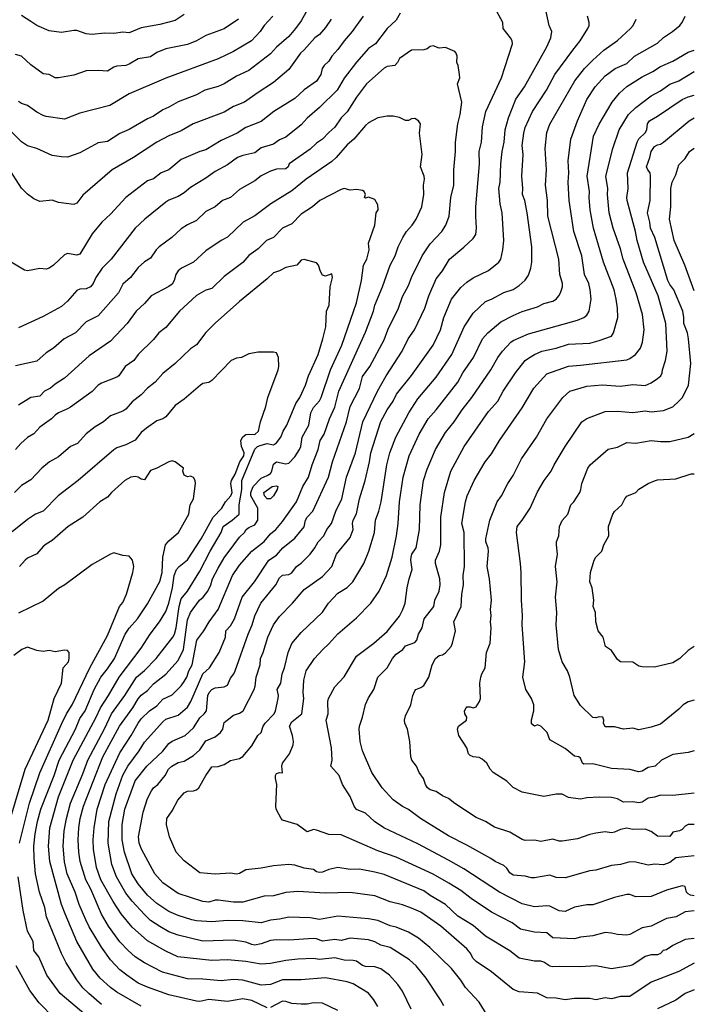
# Model space of a CAD drawing. Header units: metres. Extents: x -46681 to -43747, y -240911 to -237677.
# Tile 406 of 656: x -43856 to -43747, y -240419 to -240259. Entities that reach past the tile are written whole.
import ezdxf

# ---------------------------------------------------------------- set-up
doc = ezdxf.new("R2010")
doc.units = ezdxf.units.M
doc.layers.add('CONTOUR_INDEX', color=1, linetype='Continuous')
doc.layers.add('CONTOUR_INTER', color=3, linetype='Continuous')

msp = doc.modelspace()

# ---------------------------------------------------------------- linework, layer by layer
at = {"layer": 'CONTOUR_INDEX'}
for points, elevation in [([(-43800.48, -240258.02), (-43802.27, -240260.52), (-43803.61, -240262.02), (-43804.6, -240263.45), (-43805.6, -240264.49), (-43806.1, -240265.32), (-43806.86, -240266.02), (-43807.14, -240266.52), (-43807.41, -240267.52), (-43808.1, -240268.56), (-43810.1, -240269.99), (-43811.6, -240271.38), (-43815.03, -240273.52), (-43817.1, -240275.14), (-43819.6, -240276.11), (-43821, -240277.02), (-43823.6, -240278.22), (-43826.1, -240279.75), (-43827.05, -240280.02), (-43830.1, -240281.3), (-43832.1, -240282.98), (-43833.35, -240283.52), (-43834.6, -240284.49), (-43835.6, -240284.81), (-43839.1, -240287.5), (-43841.6, -240290.24), (-43843.01, -240291.52), (-43844.6, -240293.4), (-43846.6, -240296.72), (-43847.1, -240296.89), (-43848.6, -240296.64), (-43849.1, -240296.85), (-43850.89, -240298.52), (-43851.6, -240299.01), (-43852.1, -240299.18), (-43853.1, -240299.06), (-43855.1, -240299.46), (-43855.6, -240299.32), (-43858.6, -240297.52)], 105), ([(-43829.6, -240257.76), (-43831.1, -240258.69), (-43833.6, -240259.35), (-43836.6, -240259.91), (-43838.6, -240260.73), (-43839.6, -240260.62), (-43841.1, -240260.81), (-43842.6, -240260.76), (-43844.6, -240261.01), (-43845.6, -240260.88), (-43847.1, -240260.35), (-43847.6, -240260.32), (-43849.6, -240260.68), (-43851.6, -240260.42), (-43853.59, -240259.52), (-43854.6, -240258.9), (-43856.1, -240257.89)], 110), ([(-43746.6, -240412.08), (-43749.1, -240413.39), (-43753.6, -240415.15), (-43757.1, -240417.47), (-43758.6, -240417.48), (-43760.1, -240417.84), (-43761.1, -240417.72), (-43762.6, -240418.02), (-43763.6, -240417.81), (-43766.1, -240417.81), (-43767.6, -240418), (-43769.1, -240417.77), (-43770.6, -240417.72), (-43772.1, -240416.94), (-43775.1, -240416.71), (-43776.1, -240416.32), (-43779.6, -240413.48), (-43782.1, -240411.81), (-43782.6, -240411.29), (-43783.1, -240410.37), (-43783.6, -240409.75), (-43787.84, -240406.02), (-43791.1, -240403.79), (-43792.6, -240403.09), (-43794.1, -240402.56), (-43796.1, -240402.07), (-43798.6, -240401.11), (-43802.6, -240400.59), (-43806.6, -240400.65), (-43811.1, -240400.42), (-43813.1, -240400.59), (-43815.1, -240401.09), (-43816.6, -240401.15), (-43820.1, -240402.16), (-43821.6, -240402.16), (-43824.1, -240401.81), (-43824.6, -240401.83), (-43825.6, -240402.14), (-43826.6, -240402.05), (-43830.6, -240400.74), (-43833.1, -240398.98), (-43834.38, -240397.52), (-43836.56, -240393.52), (-43836.95, -240392.52), (-43837.04, -240391.52), (-43836.29, -240387.52), (-43835.6, -240385.29), (-43834.97, -240384.02), (-43834.6, -240383.56), (-43833.89, -240383.02), (-43832.71, -240381.52), (-43832.18, -240380.52), (-43831.65, -240380.02), (-43830.6, -240379.44), (-43829.6, -240379.2), (-43828.1, -240378.29), (-43827.1, -240377.36), (-43826.1, -240375.9), (-43824.6, -240375.22), (-43823.71, -240374.52), (-43823.32, -240374.02), (-43823.1, -240372.93), (-43822.65, -240372.52), (-43821.6, -240371.7), (-43820.6, -240371.38), (-43820.05, -240371.02), (-43818.21, -240367.52), (-43818.06, -240367.02), (-43817.93, -240365.52), (-43817.24, -240363.52), (-43817.2, -240362.52), (-43816.77, -240361.52), (-43816, -240359.02), (-43815.11, -240357.02), (-43814.1, -240355.69), (-43811.99, -240353.52), (-43810.1, -240351.29), (-43807.1, -240349.18), (-43805.6, -240347.52), (-43804.86, -240345.52), (-43802.6, -240342.83), (-43802.12, -240341.52), (-43802.21, -240340.52), (-43802.11, -240340.02), (-43801.6, -240338.98), (-43801.09, -240336.52), (-43800.16, -240333.52), (-43799.46, -240330.52), (-43799.25, -240329.02), (-43797.6, -240323.92), (-43796.56, -240322.02), (-43795.6, -240320.66), (-43795.05, -240319.52), (-43792.6, -240316.46), (-43789.12, -240311.52), (-43787.92, -240309.02), (-43787.35, -240307.02), (-43786.11, -240304.02), (-43784.6, -240302.17), (-43783.6, -240301.26), (-43782.6, -240300.6), (-43780.1, -240299.4), (-43778.43, -240298.02), (-43778.07, -240297.52), (-43777.74, -240296.02), (-43777.59, -240294.52), (-43777.88, -240290.02), (-43778.18, -240288.52), (-43778.42, -240286.02), (-43778.2, -240285.02), (-43778.06, -240282.02), (-43777.85, -240280.02), (-43777.55, -240278.52), (-43777.38, -240276.52), (-43776.83, -240274.52), (-43775.66, -240271.52), (-43774.25, -240269.52), (-43770.6, -240263), (-43769.94, -240261.52), (-43769.78, -240260.52), (-43770.22, -240259.52), (-43770.74, -240257.02)], 105), ([(-43746.6, -240389.53), (-43747.6, -240389.53), (-43748.1, -240389.78), (-43748.6, -240390.32), (-43749, -240390.52), (-43750.1, -240390.77), (-43750.6, -240391.47), (-43752.6, -240391.38), (-43753.6, -240390.63), (-43754.6, -240390.24), (-43756.6, -240390.3), (-43757.6, -240390.11), (-43758.6, -240390.32), (-43759.6, -240390.75), (-43760.1, -240390.85), (-43761.1, -240390.71), (-43762.6, -240390.92), (-43763.6, -240391.13), (-43765.6, -240391.85), (-43768.1, -240392.22), (-43768.6, -240392.2), (-43769.6, -240391.89), (-43771.6, -240392.26), (-43772.6, -240392.07), (-43774.1, -240392.1), (-43774.6, -240391.96), (-43776.6, -240390.76), (-43779.1, -240389.93), (-43780.6, -240389.04), (-43782.1, -240388.36), (-43785.6, -240386.09), (-43786.6, -240385.28), (-43787.6, -240384.82), (-43788.6, -240384.14), (-43789.6, -240383.87), (-43790.01, -240383.52), (-43790.35, -240383.02), (-43790.68, -240382.02), (-43791.4, -240381.02), (-43791.83, -240380.02), (-43792.56, -240379.02), (-43792.75, -240378.52), (-43792.91, -240376.02), (-43793.27, -240374.02), (-43793.72, -240373.02), (-43793.74, -240372.52), (-43793.6, -240371.84), (-43792.73, -240370.02), (-43792.41, -240368.52), (-43792.1, -240367.77), (-43791.93, -240367.52), (-43791.1, -240367.23), (-43790.6, -240366.9), (-43789.78, -240365.52), (-43789.28, -240363.52), (-43788.73, -240362.52), (-43788.13, -240362.02), (-43787.6, -240361.89), (-43787.1, -240361.57), (-43786.16, -240360.52), (-43785.94, -240360.02), (-43785.46, -240358.02), (-43785.71, -240356.52), (-43784.56, -240354.02), (-43784.43, -240352.02), (-43784.14, -240350.52), (-43784.21, -240349.02), (-43784.01, -240347.52), (-43784.06, -240342.02), (-43784.43, -240340.52), (-43783.83, -240337.02), (-43783.57, -240336.02), (-43782.43, -240333.52), (-43780.65, -240330.52), (-43779.6, -240329.2), (-43778.33, -240327.02), (-43774.6, -240321.74), (-43772.7, -240318.52), (-43770.6, -240316.2), (-43767.1, -240314.92), (-43765.1, -240314.8), (-43757.6, -240313.92), (-43757.1, -240313.7), (-43756.19, -240313.02), (-43755.38, -240312.02), (-43755.03, -240311.02), (-43754.75, -240309.02), (-43755.05, -240306.52), (-43756.06, -240303.02), (-43758.19, -240297.52), (-43758.6, -240295.83), (-43759.83, -240292.52), (-43760.43, -240290.02), (-43760.71, -240287.02), (-43760.66, -240286.02), (-43761, -240284.02), (-43759.88, -240279.52), (-43758.84, -240276.52), (-43757.31, -240274.02), (-43756.1, -240272.85), (-43753.6, -240270.96), (-43752.1, -240270.13), (-43750.6, -240269.06), (-43749.1, -240268.52), (-43746.6, -240267.01)], 110), ([(-43816.1, -240419.32), (-43818.6, -240418.15), (-43820.1, -240417.88), (-43822.6, -240418.31), (-43825.6, -240417.98), (-43827.1, -240418.28), (-43827.6, -240418.22), (-43832.1, -240417.19), (-43835.6, -240415.98), (-43837.1, -240415.34), (-43838.98, -240414.02), (-43840.1, -240413.12), (-43841.6, -240411.52), (-43843.1, -240409.47), (-43845.1, -240406.16), (-43845.65, -240405.02), (-43846.7, -240402.52), (-43847.38, -240400.52), (-43848.68, -240397.52), (-43849.1, -240395.58), (-43849.3, -240393.02), (-43849.14, -240390.52), (-43848.8, -240388.52), (-43848.15, -240386.02), (-43846.1, -240381.25), (-43845.29, -240379.02), (-43842.6, -240373.93), (-43841.46, -240371.52), (-43839.31, -240368.52), (-43837.36, -240365.52), (-43836.1, -240364.46), (-43834.2, -240362.52), (-43831.46, -240359.02), (-43831.19, -240358.52), (-43830.91, -240357.52), (-43830.45, -240354.02), (-43830.1, -240352.81), (-43829.1, -240351.52), (-43827.1, -240348.29), (-43825.4, -240345.02), (-43823.62, -240342.02), (-43823.26, -240341.02), (-43821.82, -240340.02), (-43820.69, -240339.02), (-43820.66, -240337.52), (-43820.24, -240335.02), (-43820.22, -240333.52), (-43818.1, -240328.46), (-43817.7, -240328.02), (-43817.1, -240327.8), (-43816.1, -240327.55), (-43815.1, -240327.74), (-43814.6, -240327.43), (-43813.9, -240326.52), (-43813.51, -240325.52), (-43812.9, -240324.52), (-43811.47, -240321.02), (-43810.82, -240320.02), (-43809.86, -240318.02), (-43809.38, -240316.52), (-43807.83, -240313.02), (-43807.04, -240310.52), (-43806.57, -240308.52), (-43806.45, -240306.02), (-43806.05, -240305.02), (-43805.84, -240302.02), (-43805.48, -240300.52), (-43805.6, -240299.91), (-43806.6, -240300.28), (-43807.1, -240300.16), (-43807.46, -240299.52), (-43807.75, -240298.52), (-43808.1, -240298.15), (-43810.1, -240297.6), (-43810.6, -240297.72), (-43811.29, -240298.52), (-43813.1, -240298.9), (-43814.1, -240299.45), (-43815.1, -240299.77), (-43816.1, -240300.75), (-43820.6, -240304.41), (-43824.6, -240307.96), (-43826.1, -240309.45), (-43827.6, -240311.46), (-43828.6, -240312.15), (-43831.09, -240314.52), (-43833.1, -240316.12), (-43834.34, -240317.52), (-43835.6, -240318.5), (-43836.6, -240319.58), (-43838.1, -240320.75), (-43839.1, -240321.92), (-43839.6, -240322.26), (-43841.61, -240323.02), (-43842.74, -240324.02), (-43844.1, -240324.83), (-43845.6, -240325.95), (-43846.97, -240327.52), (-43848.11, -240328.02), (-43850.1, -240329.69), (-43851.52, -240330.52), (-43852.81, -240331.52), (-43854.6, -240333.43), (-43856.1, -240334.34), (-43857.22, -240335.52)], 100), ([(-43804.6, -240419.78), (-43807.1, -240418.58), (-43808.6, -240418.52), (-43809.6, -240418.71), (-43810.6, -240418.74), (-43812.1, -240418.64), (-43813.1, -240418.3), (-43813.6, -240418.26), (-43815.6, -240419.27)], 100)]:
    msp.add_lwpolyline(points, dxfattribs=dict(at, elevation=elevation))
at = {"layer": 'CONTOUR_INTER'}
for points, elevation in [([(-43808.6, -240255.11), (-43810.6, -240258.78), (-43811.49, -240260.02), (-43812.6, -240261.31), (-43814.6, -240263.07), (-43815.6, -240264.15), (-43819.1, -240266.82), (-43821.1, -240267.77), (-43823.1, -240269.02), (-43824.1, -240269.45), (-43826.25, -240270.02), (-43827.6, -240270.8), (-43830.6, -240271.95), (-43832.1, -240272.82), (-43833.1, -240273.23), (-43834.6, -240274.26), (-43835.6, -240274.69), (-43838.6, -240276.42), (-43840.1, -240277.08), (-43842.1, -240278.41), (-43843.6, -240278.6), (-43846.6, -240280.25), (-43848.6, -240280.93), (-43849.6, -240280.91), (-43851.1, -240280.67), (-43853.6, -240279.53), (-43855.1, -240279.11), (-43856.1, -240278.43), (-43858.6, -240275.97)], 107), ([(-43780.29, -240420.52), (-43781.6, -240418.38), (-43783.85, -240416.02), (-43784.6, -240414.82), (-43786.1, -240412.93), (-43789.65, -240409.52), (-43791.48, -240408.02), (-43793.1, -240407), (-43795.1, -240406.22), (-43796.1, -240405.98), (-43798.1, -240405.13), (-43799.6, -240404.85), (-43804.6, -240404.41), (-43807.6, -240404.96), (-43809.1, -240404.68), (-43812.6, -240404.56), (-43814.1, -240404.9), (-43815.6, -240405.04), (-43817.1, -240405.51), (-43820.1, -240405.15), (-43822.6, -240405.12), (-43825.1, -240405.36), (-43827.6, -240405.19), (-43828.37, -240405.02), (-43830.6, -240404.3), (-43832.1, -240403.64), (-43834.1, -240402.37), (-43835.6, -240401.02), (-43837.1, -240399.16), (-43838.12, -240397.52), (-43839.34, -240394.02), (-43839.71, -240392.02), (-43839.7, -240389.52), (-43839.29, -240387.02), (-43837.6, -240382.41), (-43835.7, -240380.02), (-43833.1, -240377.55), (-43832.1, -240376.31), (-43831.6, -240375.94), (-43829.44, -240375.02), (-43828.1, -240373.77), (-43827.1, -240372.15), (-43826.36, -240371.52), (-43826, -240371.02), (-43825.78, -240368.52), (-43825.57, -240368.02), (-43825.1, -240367.53), (-43824.6, -240367.28), (-43823.1, -240367.12), (-43822.6, -240366.86), (-43822.1, -240365.68), (-43821.53, -240365.02), (-43821.31, -240364.52), (-43819.23, -240358.52), (-43818.56, -240357.02), (-43818.1, -240355.57), (-43817.13, -240353.52), (-43814.68, -240350.52), (-43814.1, -240349.35), (-43813.6, -240348.96), (-43812.6, -240348.81), (-43812.1, -240348.59), (-43811.36, -240347.52), (-43810.6, -240347.01), (-43809.1, -240345.51), (-43808.36, -240344.52), (-43807.83, -240343.52), (-43806.91, -240342.52), (-43806.4, -240341.52), (-43805.63, -240340.52), (-43804.92, -240338.52), (-43803.99, -240336.52), (-43803.21, -240333.02), (-43801.75, -240329.02), (-43800.52, -240324.02), (-43798.18, -240319.02), (-43796.76, -240316.52), (-43794.14, -240312.52), (-43793.16, -240310.52), (-43792.13, -240309.02), (-43790.48, -240305.52), (-43789.82, -240303.52), (-43788.6, -240300.73), (-43787.6, -240299.43), (-43786.42, -240297.52), (-43784.1, -240295.59), (-43782.6, -240294.16), (-43782.17, -240293.52), (-43782.02, -240292.52), (-43782.18, -240290.52), (-43782.15, -240289.02), (-43781.58, -240282.02), (-43781.61, -240280.02), (-43781.25, -240278.52), (-43781.07, -240276.02), (-43780.55, -240273.52), (-43777.96, -240268.02), (-43776.21, -240262.52), (-43776.23, -240262.02), (-43776.52, -240261.52), (-43777.72, -240260.02), (-43777.78, -240259.02), (-43779.12, -240256.52)], 104), ([(-43794.48, -240257.52), (-43795.1, -240258.64), (-43796.6, -240260.02), (-43798.5, -240262.52), (-43799.6, -240263.28), (-43801.6, -240265.49), (-43803.6, -240268.09), (-43804.7, -240270.02), (-43807.6, -240272.87), (-43809.6, -240274.58), (-43810.6, -240275.68), (-43813.1, -240277.71), (-43814.1, -240278.13), (-43815.1, -240278.81), (-43817.1, -240279.44), (-43818.1, -240280.22), (-43820.1, -240280.66), (-43820.96, -240281.02), (-43822.6, -240282.18), (-43824.6, -240283.29), (-43826.1, -240284.37), (-43828.6, -240285.88), (-43829.6, -240286.75), (-43830.6, -240287.36), (-43832.1, -240287.96), (-43832.6, -240288.29), (-43836.02, -240291.02), (-43837.6, -240292.49), (-43841.52, -240297.52), (-43842.98, -240299.02), (-43843.98, -240300.52), (-43844.46, -240301.52), (-43844.88, -240302.02), (-43845.6, -240302.37), (-43846.6, -240302.44), (-43847.1, -240302.65), (-43848.6, -240304.36), (-43849.6, -240305.26), (-43852.6, -240306.88), (-43856.6, -240308.71)], 104), ([(-43815.21, -240258.02), (-43816.59, -240259.52), (-43817.24, -240260.52), (-43818.68, -240262.02), (-43821.6, -240263.77), (-43824.1, -240264.93), (-43832.6, -240268.08), (-43838.6, -240270.62), (-43841.71, -240272.52), (-43846.6, -240273.77), (-43849.1, -240274.78), (-43852.1, -240274.34), (-43852.6, -240274.17), (-43853.6, -240273.64), (-43855.1, -240272.56), (-43856.1, -240272.23), (-43856.6, -240271.89)], 108), ([(-43746.6, -240408.05), (-43748.1, -240408.21), (-43750.1, -240409.18), (-43751.1, -240409.87), (-43751.65, -240410.02), (-43752.1, -240410.5), (-43752.6, -240410.73), (-43753.6, -240410.68), (-43754.6, -240410.95), (-43756.6, -240412.35), (-43757.1, -240412.52), (-43760.1, -240412.98), (-43762.6, -240412.48), (-43765.1, -240412.68), (-43768.6, -240412.58), (-43769.6, -240412.67), (-43770.1, -240412.57), (-43771.1, -240411.89), (-43771.6, -240411.75), (-43772.6, -240411.73), (-43775.1, -240411.23), (-43776.6, -240410.04), (-43780.6, -240407.65), (-43782.6, -240405.94), (-43785.1, -240404.43), (-43787.1, -240402.52), (-43789.6, -240401.03), (-43790.6, -240400.27), (-43797.1, -240397.66), (-43798.6, -240397.24), (-43801.1, -240396.76), (-43802.6, -240396.82), (-43804.6, -240396.5), (-43806.1, -240396.8), (-43807.1, -240397.27), (-43807.6, -240397.33), (-43808.1, -240397.18), (-43808.6, -240396.84), (-43810.1, -240396.6), (-43811.6, -240396.12), (-43812.6, -240396.01), (-43815.1, -240396.21), (-43817.1, -240396.61), (-43819.6, -240396.89), (-43820.6, -240397.45), (-43821.1, -240397.57), (-43822.1, -240397.41), (-43824.6, -240397.58), (-43827.1, -240397.38), (-43829.6, -240395.44), (-43830.93, -240394.02), (-43832.02, -240391.52), (-43832.5, -240389.52), (-43832.45, -240388.52), (-43831.6, -240387.3), (-43830.67, -240385.52), (-43829.6, -240384.33), (-43829.1, -240384.08), (-43828.1, -240384.02), (-43827.6, -240383.86), (-43827.22, -240383.52), (-43826.11, -240381.52), (-43825.1, -240380.1), (-43824.1, -240380.07), (-43823.1, -240379.75), (-43822.1, -240379.1), (-43820.6, -240378.74), (-43820.1, -240378.45), (-43818.6, -240376.73), (-43817.63, -240375.02), (-43817.1, -240374.52), (-43816.79, -240373.52), (-43816.43, -240373.02), (-43815, -240371.52), (-43814.75, -240371.02), (-43814.32, -240369.02), (-43814.28, -240368.52), (-43814.47, -240367.52), (-43813.92, -240366.52), (-43813.66, -240365.02), (-43813.29, -240364.02), (-43812.72, -240361.52), (-43812.1, -240360.08), (-43810.6, -240358.27), (-43807.1, -240354.95), (-43806.14, -240353.52), (-43804.6, -240351.89), (-43803.1, -240350.93), (-43802.16, -240350.02), (-43800.39, -240347.02), (-43799.56, -240345.02), (-43798.65, -240342.02), (-43798.47, -240340.02), (-43797.94, -240338.52), (-43797.59, -240337.02), (-43796.63, -240331.02), (-43796.17, -240329.02), (-43795.19, -240326.52), (-43793.06, -240322.52), (-43791.6, -240320.25), (-43788.6, -240316.74), (-43786.07, -240313.02), (-43784.05, -240308.52), (-43782.6, -240306.32), (-43780.6, -240304.4), (-43779.58, -240304.02), (-43777.6, -240302.98), (-43776.1, -240302.48), (-43775.1, -240301.83), (-43774.1, -240300.97), (-43773.6, -240300.12), (-43773.21, -240299.02), (-43773.05, -240298.02), (-43773.04, -240295.52), (-43773.8, -240290.02), (-43774.2, -240288.02), (-43774.57, -240287.02), (-43774.5, -240286.02), (-43774.68, -240284.02), (-43774.45, -240280.52), (-43774.62, -240279.02), (-43774.35, -240277.02), (-43774.1, -240276.13), (-43772.94, -240273.52), (-43770.66, -240270.02), (-43769.29, -240267.52), (-43766.39, -240263.52), (-43765.15, -240262.02), (-43763.9, -240260.02), (-43763.69, -240259.52), (-43763.73, -240259.02), (-43763.98, -240258.02)], 106), ([(-43746.6, -240401.12), (-43747.19, -240401.02), (-43747.6, -240400.77), (-43747.89, -240400.52), (-43748.1, -240399.6), (-43748.6, -240399.48), (-43751.1, -240400.16), (-43753.6, -240401.24), (-43756.1, -240401.27), (-43757.1, -240400.88), (-43757.6, -240400.91), (-43759.6, -240401.36), (-43763.1, -240402.56), (-43764.1, -240402.58), (-43766.1, -240402.95), (-43767.6, -240403.67), (-43768.6, -240403.54), (-43770.1, -240402.81), (-43770.6, -240402.71), (-43772.6, -240402.88), (-43774.6, -240402.39), (-43778.33, -240400.52), (-43784.1, -240396.74), (-43786.6, -240395.3), (-43791.6, -240392.63), (-43797.12, -240390.02), (-43798.64, -240389.02), (-43800.1, -240387.68), (-43801.6, -240387.04), (-43801.94, -240386.52), (-43802.6, -240384.96), (-43803.86, -240383.02), (-43804.41, -240381.52), (-43805.76, -240380.02), (-43805.55, -240379.02), (-43805.67, -240377.02), (-43806.49, -240372.52), (-43806.18, -240371.52), (-43806.24, -240369.52), (-43806.12, -240369.02), (-43805.1, -240367.1), (-43803.6, -240365.49), (-43801.6, -240362.1), (-43798.73, -240360.02), (-43796.6, -240358.11), (-43794.6, -240355.59), (-43794.01, -240354.52), (-43793.66, -240353.52), (-43793.34, -240351.02), (-43793, -240349.52), (-43792.5, -240348.02), (-43792.73, -240346.52), (-43792.68, -240346.02), (-43792.56, -240345.52), (-43791.84, -240344.52), (-43791.3, -240341.52), (-43791.22, -240337.52), (-43790.67, -240333.52), (-43790.1, -240331.68), (-43788.72, -240328.52), (-43787.1, -240325.75), (-43785.68, -240324.02), (-43784.39, -240322.02), (-43782.79, -240320.02), (-43779.73, -240315.52), (-43778.6, -240313.56), (-43777.82, -240312.52), (-43776.44, -240311.02), (-43776.1, -240310.76), (-43773.6, -240309.68), (-43765.6, -240307.48), (-43764.6, -240307.04), (-43764.1, -240306.67), (-43763.71, -240306.02), (-43763.37, -240304.02), (-43763.52, -240302.52), (-43763.76, -240301.52), (-43764.47, -240300.02), (-43764.93, -240297.02), (-43766.18, -240293.02), (-43766.95, -240288.02), (-43767.13, -240285.02), (-43767.02, -240283.52), (-43767.13, -240281.52), (-43766.68, -240278.02), (-43765.63, -240275.02), (-43764.1, -240271.55), (-43762.76, -240269.52), (-43761.1, -240267.7), (-43759.5, -240266.52), (-43757.6, -240265.68), (-43756.35, -240264.52), (-43752.6, -240262.4), (-43751.6, -240261.48), (-43750.14, -240260.52), (-43748.97, -240259.52), (-43748.56, -240259.02), (-43748.09, -240258.02)], 108), ([(-43805.72, -240258.52), (-43806.6, -240259.84), (-43807.6, -240260.98), (-43808.35, -240261.52), (-43810.1, -240263.51), (-43810.7, -240264.02), (-43812.6, -240266.69), (-43815.1, -240268.81), (-43817.77, -240270.52), (-43819.8, -240272.02), (-43821.6, -240272.72), (-43823.1, -240273.63), (-43828.18, -240275.52), (-43830.1, -240276.67), (-43832.1, -240277.47), (-43834.05, -240278.52), (-43837.86, -240281.02), (-43841.32, -240283.02), (-43846.1, -240287.15), (-43847.1, -240288.43), (-43847.6, -240288.67), (-43850.1, -240288.32), (-43851.1, -240287.92), (-43853.1, -240288.13), (-43854.1, -240287.71), (-43855.1, -240286.97), (-43856.1, -240285.99), (-43858.34, -240282.52)], 106), ([(-43820.79, -240258.52), (-43823.1, -240260.09), (-43826.1, -240261.15), (-43827.6, -240262.02), (-43829.1, -240262.6), (-43832.6, -240263.33), (-43834.1, -240263.93), (-43835.1, -240264.63), (-43837.1, -240264.96), (-43838.6, -240265.84), (-43839.1, -240266.01), (-43840.6, -240266.14), (-43841.1, -240266.31), (-43842.1, -240266.95), (-43843.6, -240266.82), (-43845.6, -240266.88), (-43847.6, -240267.58), (-43850.1, -240268.06), (-43850.6, -240268.05), (-43851.6, -240267.51), (-43852.6, -240267.41), (-43854.6, -240265.95), (-43856.1, -240264.5), (-43857.1, -240264.26)], 109), ([(-43746.6, -240403.53), (-43748.1, -240403.71), (-43749.55, -240404.52), (-43751.1, -240404.82), (-43753.6, -240406.04), (-43755.1, -240406.31), (-43757.1, -240407.38), (-43757.6, -240407.5), (-43759.1, -240407.42), (-43760.1, -240407.17), (-43761.1, -240407.08), (-43763.1, -240407.61), (-43765.1, -240407.85), (-43766.1, -240408.1), (-43769.6, -240407.96), (-43770.6, -240407.15), (-43772.6, -240407), (-43774.89, -240406.52), (-43776.23, -240405.52), (-43779.6, -240403.77), (-43782.91, -240401.52), (-43784.6, -240400.22), (-43786.56, -240399.02), (-43789.1, -240397.61), (-43795.1, -240394.84), (-43798.1, -240393.79), (-43804.1, -240391.21), (-43806.1, -240391.15), (-43808.1, -240390.4), (-43808.6, -240390.33), (-43809.6, -240390.69), (-43811.26, -240389.52), (-43813.6, -240388.79), (-43813.86, -240388.52), (-43814.63, -240387.02), (-43814.73, -240386.52), (-43814.56, -240383.02), (-43814.78, -240382.02), (-43814.75, -240381.52), (-43814.6, -240381.21), (-43814.1, -240381.07), (-43813.6, -240381.09), (-43813.74, -240380.02), (-43813.6, -240379.52), (-43812.5, -240378.02), (-43811.87, -240376.52), (-43811.81, -240376.02), (-43811.98, -240375.02), (-43812.5, -240373.52), (-43812.1, -240372.8), (-43810.45, -240371.52), (-43810.13, -240369.02), (-43810.27, -240368.02), (-43810.16, -240366.02), (-43809.76, -240364.52), (-43808.4, -240362.52), (-43807.08, -240361.02), (-43806.1, -240360.13), (-43804.6, -240358.47), (-43801.6, -240355.88), (-43799.23, -240353.52), (-43797.9, -240351.52), (-43796.7, -240349.02), (-43795.78, -240346.02), (-43795.09, -240342.52), (-43794.79, -240340.52), (-43794.56, -240337.02), (-43793.96, -240333.02), (-43793, -240329.52), (-43791.39, -240326.02), (-43789.9, -240323.52), (-43788.59, -240322.02), (-43785.07, -240317.52), (-43784.25, -240316.02), (-43782.52, -240313.52), (-43781.09, -240310.52), (-43780.18, -240309.52), (-43778.1, -240307.74), (-43776.1, -240306.68), (-43774.6, -240306.04), (-43772.1, -240305.3), (-43771.1, -240304.74), (-43769.6, -240304.38), (-43769.08, -240304.02), (-43768.63, -240303.52), (-43768.38, -240303.02), (-43768.05, -240302.02), (-43768.04, -240301.52), (-43768.48, -240300.02), (-43768.67, -240297.52), (-43770.44, -240290.52), (-43770.48, -240288.02), (-43770.8, -240285.52), (-43770.65, -240283.02), (-43770.86, -240279.52), (-43770.6, -240276.91), (-43770.1, -240275.56), (-43766.06, -240268.52), (-43764.45, -240266.52), (-43763.1, -240265.14), (-43761.33, -240263.52), (-43759.1, -240261.97), (-43756.96, -240260.02), (-43756.53, -240259.52), (-43756.08, -240258.52)], 107), ([(-43787.39, -240419.02), (-43787.91, -240418.02), (-43790.23, -240414.52), (-43791.87, -240412.52), (-43792.95, -240411.52), (-43796.1, -240409.52), (-43797.6, -240409.11), (-43798.6, -240408.57), (-43799.6, -240408.27), (-43802.6, -240408.01), (-43804.1, -240408.36), (-43805.1, -240408.22), (-43807.1, -240408.48), (-43808.1, -240408.08), (-43808.6, -240408.03), (-43812.6, -240408.31), (-43814.6, -240408.26), (-43815.6, -240408.39), (-43817.1, -240408.91), (-43818.1, -240409.12), (-43818.6, -240409.05), (-43819.6, -240408.64), (-43821.6, -240408.33), (-43826.6, -240408.5), (-43830.6, -240407.53), (-43832.1, -240406.96), (-43833.6, -240406.12), (-43835.1, -240405.1), (-43836.1, -240404.14), (-43838.1, -240401.99), (-43839.1, -240400.69), (-43840.65, -240398.02), (-43841.41, -240396.02), (-43842.02, -240392.52), (-43841.91, -240389.02), (-43840.71, -240384.52), (-43839.6, -240381.48), (-43838.77, -240380.02), (-43836.96, -240377.52), (-43836.1, -240376.09), (-43833.1, -240372.82), (-43832.6, -240372.38), (-43830.6, -240371.7), (-43829.1, -240370.44), (-43828.56, -240369.52), (-43826.6, -240365.02), (-43825.48, -240364.02), (-43823.95, -240361.52), (-43822.92, -240359.02), (-43822.83, -240358.02), (-43822.1, -240357.16), (-43821.44, -240356.02), (-43820.16, -240352.52), (-43818.18, -240350.02), (-43815.85, -240346.52), (-43814.6, -240345.69), (-43813.55, -240344.52), (-43811.6, -240342.94), (-43810.1, -240341.07), (-43809.9, -240340.02), (-43809.62, -240339.52), (-43808.67, -240338.52), (-43806.14, -240333.02), (-43805.47, -240330.52), (-43803.19, -240324.02), (-43802.59, -240321.52), (-43801.1, -240318.58), (-43800.6, -240316.6), (-43799.4, -240315.02), (-43797.1, -240310.65), (-43796.49, -240309.02), (-43794.76, -240305.52), (-43794.1, -240303.63), (-43793.1, -240301.8), (-43792.6, -240300.5), (-43790.91, -240297.02), (-43789.61, -240295.02), (-43787.67, -240293.02), (-43787.05, -240292.02), (-43786.5, -240290.52), (-43786.22, -240287.52), (-43785.71, -240285.52), (-43785.75, -240283.02), (-43785.44, -240280.02), (-43785.47, -240278.52), (-43785.1, -240275.52), (-43784.68, -240274.02), (-43784.42, -240272.02), (-43785.13, -240269.02), (-43784.78, -240268.02), (-43784.79, -240267.52), (-43785.03, -240266.02), (-43785.25, -240265.52), (-43785.19, -240264.52), (-43785.33, -240264.02), (-43785.6, -240263.78), (-43787.1, -240263.08), (-43788.1, -240263.21), (-43789.1, -240262.85), (-43789.6, -240262.94), (-43790.1, -240263.3), (-43790.6, -240263.47), (-43792.6, -240263.53), (-43794.6, -240264.88), (-43794.89, -240265.52), (-43795.36, -240266.02), (-43796.6, -240266.17), (-43797.1, -240266.49), (-43799.97, -240269.02), (-43801.6, -240271.17), (-43803.1, -240273.56), (-43804.1, -240274.57), (-43805.1, -240276.09), (-43806.1, -240276.91), (-43807.1, -240278.01), (-43808.1, -240278.65), (-43809.1, -240279.62), (-43812.52, -240282.02), (-43812.71, -240282.52), (-43813.1, -240282.86), (-43814.6, -240282.88), (-43815.6, -240283.23), (-43817.1, -240283.99), (-43818.1, -240284.81), (-43820.6, -240286.23), (-43822.1, -240287.52), (-43823.41, -240288.02), (-43824.6, -240289.03), (-43826.1, -240289.81), (-43827.6, -240291.22), (-43829.1, -240291.94), (-43830.1, -240292.62), (-43831.66, -240294.02), (-43833.69, -240295.52), (-43834.2, -240296.02), (-43835.1, -240297.36), (-43836.1, -240297.98), (-43837.1, -240298.9), (-43838.34, -240300.52), (-43839.6, -240301.59), (-43840.33, -240303.02), (-43843.6, -240306.76), (-43845.6, -240307.73), (-43847.33, -240309.52), (-43849.14, -240310.52), (-43850.9, -240312.02), (-43852.1, -240312.77), (-43853.6, -240314.12), (-43857.1, -240314.88)], 103), ([(-43746.6, -240394.61), (-43749.6, -240394.92), (-43750.6, -240395.67), (-43751.6, -240396.06), (-43753.1, -240395.95), (-43754.1, -240396.14), (-43756.1, -240395.63), (-43757.1, -240395.57), (-43758.6, -240396.03), (-43760.1, -240396.16), (-43762.6, -240396.95), (-43763.6, -240397.04), (-43767.6, -240398.18), (-43769.1, -240398.1), (-43770.1, -240397.75), (-43772.6, -240398.19), (-43773.1, -240398.19), (-43774.1, -240397.9), (-43776.1, -240397.74), (-43776.6, -240397.36), (-43777.1, -240396.59), (-43777.6, -240396.15), (-43779.03, -240395.52), (-43779.71, -240395.02), (-43783.6, -240392.88), (-43786.6, -240391.37), (-43791.14, -240388.52), (-43793.1, -240387.05), (-43794.1, -240386.55), (-43795.6, -240385.49), (-43797.41, -240383.52), (-43799.09, -240381.02), (-43800.6, -240377.52), (-43800.96, -240376.02), (-43801.14, -240374.02), (-43801.1, -240373.52), (-43800.59, -240372.02), (-43800.1, -240369.99), (-43799.6, -240368.89), (-43798.76, -240367.52), (-43798.08, -240365.52), (-43796.61, -240364.02), (-43795.71, -240362.52), (-43795.1, -240361.8), (-43794.06, -240361.02), (-43793.6, -240360.45), (-43792.1, -240359.91), (-43791.76, -240359.52), (-43791.48, -240358.52), (-43790.9, -240357.52), (-43790.57, -240356.02), (-43788.98, -240354.02), (-43788.82, -240353.02), (-43788.14, -240351.52), (-43787.96, -240350.52), (-43788.01, -240349.52), (-43788.72, -240347.02), (-43788.7, -240346.52), (-43788.09, -240345.02), (-43787.87, -240344.02), (-43787.86, -240339.52), (-43787.27, -240335.52), (-43786.24, -240332.02), (-43784.04, -240328.02), (-43780.1, -240322.31), (-43778.6, -240320.62), (-43777.68, -240319.02), (-43775.69, -240316.02), (-43774.1, -240314.02), (-43773.6, -240313.62), (-43772.6, -240313.02), (-43771.43, -240312.52), (-43769.1, -240312.04), (-43767.1, -240311.38), (-43763.6, -240311.18), (-43762.1, -240310.79), (-43760.1, -240310.07), (-43759.77, -240309.52), (-43759.03, -240307.02), (-43759.08, -240305.52), (-43759.3, -240304.02), (-43759.65, -240302.52), (-43761.39, -240298.02), (-43762.99, -240292.52), (-43763.55, -240289.52), (-43763.7, -240287.52), (-43763.63, -240286.52), (-43764.06, -240284.02), (-43762.98, -240277.52), (-43762.1, -240275.58), (-43759.95, -240272.02), (-43758.75, -240270.52), (-43757.6, -240269.44), (-43755.1, -240267.85), (-43753.33, -240267.02), (-43752.1, -240266.21), (-43750.1, -240265.31), (-43747.6, -240263.85), (-43746.6, -240263.53)], 109), ([(-43746.6, -240384.4), (-43750.1, -240384.77), (-43752.1, -240384.72), (-43753.1, -240385.06), (-43754.1, -240385.23), (-43755.1, -240385.88), (-43755.6, -240385.97), (-43756.6, -240385.82), (-43758.1, -240385.87), (-43759.1, -240385.32), (-43760.1, -240385.1), (-43762.1, -240385.03), (-43764.1, -240385.16), (-43765.1, -240385.36), (-43767.1, -240385.09), (-43768.1, -240384.56), (-43769.1, -240384.59), (-43771.1, -240384.93), (-43774.6, -240384.22), (-43776.1, -240383.46), (-43777.1, -240382.48), (-43779.35, -240381.02), (-43779.8, -240380.52), (-43780.35, -240379.52), (-43781.1, -240378.85), (-43781.6, -240378.6), (-43782.6, -240378.48), (-43783.1, -240378.29), (-43783.36, -240378.02), (-43783.62, -240377.02), (-43784.94, -240375.02), (-43785.12, -240374.02), (-43784.98, -240373.52), (-43783.65, -240372.52), (-43783.61, -240372.02), (-43783.95, -240371.52), (-43783.98, -240371.02), (-43783.73, -240370.52), (-43783.6, -240370.35), (-43783.1, -240370.34), (-43782.6, -240370.51), (-43782.1, -240370.34), (-43781.54, -240369.52), (-43781.4, -240369.02), (-43781.49, -240366.52), (-43781.33, -240365.52), (-43781.2, -240365.02), (-43780.64, -240364.02), (-43780.43, -240361.52), (-43779.84, -240360.02), (-43779.65, -240357.52), (-43779.79, -240356.52), (-43779.65, -240355.52), (-43779.75, -240354.52), (-43779.59, -240353.02), (-43779.92, -240349.52), (-43780.33, -240347.52), (-43780.08, -240345.02), (-43780.13, -240344.52), (-43780.51, -240343.52), (-43780.53, -240343.02), (-43779.9, -240340.02), (-43778.7, -240337.02), (-43777.98, -240336.02), (-43776.94, -240334.02), (-43776.1, -240332.73), (-43774.71, -240330.02), (-43772.28, -240326.52), (-43770.6, -240323.52), (-43767.97, -240320.02), (-43766.86, -240319.02), (-43764.1, -240318.17), (-43761.6, -240318), (-43758.6, -240318.2), (-43756.6, -240317.9), (-43754.6, -240318.07), (-43753.6, -240317.68), (-43752.6, -240316.95), (-43752.06, -240316.52), (-43751.84, -240316.02), (-43751.8, -240315.52), (-43751.28, -240314.02), (-43751.02, -240312.52), (-43751.23, -240308.02), (-43752.49, -240303.52), (-43754.88, -240298.02), (-43755.91, -240294.52), (-43756.16, -240293.02), (-43757.51, -240288.02), (-43757.56, -240287.52), (-43757.36, -240286.02), (-43757.45, -240283.52), (-43755.88, -240278.52), (-43755.6, -240277.97), (-43754.6, -240276.98), (-43754.35, -240276.52), (-43754.19, -240275.52), (-43753.89, -240275.02), (-43752.6, -240274.28), (-43748.6, -240271.58), (-43747.6, -240271.12), (-43746.6, -240270.87)], 111), ([(-43792.7, -240419.52), (-43794.1, -240416.61), (-43794.85, -240415.52), (-43796.19, -240414.02), (-43797.6, -240413), (-43798.6, -240412.67), (-43800.1, -240412.61), (-43800.6, -240412.42), (-43801.6, -240411.75), (-43802.1, -240411.61), (-43803.6, -240411.56), (-43805.1, -240411.22), (-43807.6, -240411.48), (-43808.6, -240411.28), (-43811.1, -240411.41), (-43813.1, -240411.63), (-43815.6, -240412.11), (-43817.1, -240412.23), (-43819.6, -240411.79), (-43822.6, -240411.54), (-43825.1, -240411.65), (-43830.66, -240411.02), (-43832.6, -240410.11), (-43835.6, -240408.42), (-43838.1, -240406.23), (-43839.86, -240404.02), (-43841.2, -240402.02), (-43843.19, -240398.52), (-43843.89, -240396.52), (-43844.37, -240393.52), (-43844.44, -240392.02), (-43844.29, -240390.02), (-43843.8, -240387.02), (-43842.48, -240383.02), (-43840.1, -240377.83), (-43838.26, -240375.02), (-43837.14, -240373.02), (-43836.6, -240372.34), (-43835.28, -240371.02), (-43834.1, -240370.21), (-43833.1, -240369.13), (-43831.6, -240368.41), (-43830.1, -240366.95), (-43829.6, -240366.25), (-43829.2, -240365.52), (-43828.89, -240364.52), (-43828.33, -240363.52), (-43827.58, -240359.52), (-43826.42, -240358.02), (-43825.54, -240356.52), (-43824.07, -240354.52), (-43821.78, -240349.02), (-43820.6, -240347.33), (-43818.6, -240345.02), (-43816.6, -240343.45), (-43815.6, -240342.2), (-43814.72, -240341.52), (-43813.6, -240340.2), (-43811.35, -240337.02), (-43810.32, -240334.52), (-43809.38, -240333.02), (-43808.79, -240331.02), (-43807.83, -240328.52), (-43807.51, -240327.02), (-43806.86, -240326.02), (-43805.97, -240323.52), (-43805.1, -240321.61), (-43804.45, -240319.02), (-43800.1, -240309.4), (-43798.79, -240306.02), (-43798.57, -240305.02), (-43797.32, -240302.02), (-43796.09, -240298.52), (-43795.27, -240297.02), (-43794.8, -240295.52), (-43794.01, -240294.02), (-43793.42, -240293.02), (-43792.53, -240292.02), (-43791.85, -240291.02), (-43790.96, -240289.02), (-43790.63, -240287.02), (-43790.65, -240285.52), (-43790.51, -240284.52), (-43790.58, -240284.02), (-43791.16, -240282.52), (-43790.87, -240280.52), (-43791.31, -240277.02), (-43791.14, -240275.52), (-43791.48, -240275.02), (-43792.1, -240274.63), (-43792.6, -240274.71), (-43793.1, -240274.97), (-43793.6, -240275), (-43794.6, -240274.5), (-43795.6, -240274.3), (-43796.6, -240274.27), (-43798.1, -240274.55), (-43799.6, -240275.36), (-43800.1, -240275.8), (-43801.99, -240278.02), (-43803.1, -240278.95), (-43804.9, -240281.02), (-43805.6, -240281.66), (-43809.75, -240284.52), (-43812.1, -240286.44), (-43815.54, -240288.52), (-43818.1, -240290.51), (-43820.01, -240291.52), (-43822.6, -240293.96), (-43823.6, -240294.48), (-43826.1, -240296.18), (-43828.1, -240298.03), (-43830.04, -240299.02), (-43830.6, -240299.42), (-43830.97, -240300.02), (-43831.26, -240301.02), (-43831.6, -240301.62), (-43832.1, -240301.99), (-43835.02, -240303.52), (-43836.1, -240304.77), (-43837.46, -240306.02), (-43838.92, -240308.02), (-43841.6, -240310.9), (-43845.1, -240313.26), (-43849.1, -240316.91), (-43850.6, -240317.85), (-43851.37, -240318.52), (-43852.34, -240319.02), (-43853.1, -240319.83), (-43854.6, -240320.05), (-43856.6, -240321.3)], 102), ([(-43746.6, -240377.53), (-43747.6, -240377.8), (-43750.1, -240378.11), (-43751.91, -240379.02), (-43752.97, -240380.02), (-43754.1, -240380.23), (-43755.1, -240380.84), (-43755.6, -240380.91), (-43757.1, -240380.56), (-43760.1, -240380.38), (-43763.1, -240379.62), (-43764.6, -240379.68), (-43764.78, -240379.52), (-43765.1, -240378.72), (-43765.37, -240378.52), (-43766.1, -240378.39), (-43767.6, -240377.14), (-43770.1, -240375.75), (-43770.57, -240374.52), (-43771.6, -240373.48), (-43772.1, -240373.31), (-43772.6, -240373.5), (-43773.1, -240373.11), (-43773.1, -240372.47), (-43772.7, -240371.02), (-43772.72, -240370.02), (-43773.1, -240369), (-43774.04, -240367.52), (-43774.51, -240365.52), (-43774.19, -240363.02), (-43774.64, -240357.02), (-43774.54, -240355.52), (-43774.74, -240353.02), (-43774.8, -240348.52), (-43774.88, -240347.02), (-43775.56, -240342.02), (-43775.44, -240341.02), (-43774.62, -240340.02), (-43773.3, -240338.02), (-43772.1, -240335.38), (-43771.06, -240333.52), (-43769.87, -240332.02), (-43769.42, -240331.02), (-43767.6, -240328.01), (-43764.92, -240324.02), (-43764.1, -240323.45), (-43761.1, -240322.32), (-43759.1, -240322.24), (-43756.6, -240322.47), (-43754.6, -240322.2), (-43753.6, -240322.36), (-43751.6, -240322.18), (-43750.1, -240321.56), (-43749.1, -240320.64), (-43748.54, -240320.02), (-43747.54, -240318.02), (-43747.15, -240314.52), (-43747.52, -240310.52), (-43747.73, -240309.52), (-43748.3, -240308.02), (-43748.29, -240307.02), (-43748.49, -240306.02), (-43749.92, -240302.52), (-43750.6, -240301.67), (-43750.92, -240301.02), (-43753.04, -240294.02), (-43753.73, -240292.52), (-43753.81, -240291.52), (-43754.21, -240290.02), (-43753.8, -240288.02), (-43753.74, -240284.02), (-43753.78, -240283.52), (-43754.18, -240283.02), (-43754.36, -240282.52), (-43753.81, -240281.02), (-43753.6, -240280.02), (-43753.1, -240279.22), (-43752.6, -240278.93), (-43752.1, -240278.84), (-43751.6, -240278.52), (-43747.44, -240275.02), (-43746.6, -240274.52)], 112), ([(-43746.6, -240302.69), (-43748.16, -240298.52), (-43749.87, -240294.52), (-43750.65, -240291.02), (-43750.44, -240289.02), (-43750.43, -240286.02), (-43750.19, -240285.02), (-43749.6, -240283.83), (-43749.1, -240282.18), (-43748.1, -240281.18), (-43747.38, -240280.02), (-43746.6, -240279.47)], 113), ([(-43798.1, -240419.12), (-43798.73, -240418.02), (-43799.6, -240416.92), (-43802.1, -240415.45), (-43803.1, -240415.11), (-43806.6, -240414.43), (-43810.6, -240414.78), (-43813.6, -240414.79), (-43815.6, -240415.55), (-43817.1, -240415.64), (-43820.1, -240414.84), (-43821.6, -240414.73), (-43823.6, -240414.92), (-43826.6, -240414.67), (-43829.1, -240414.63), (-43833.18, -240413.52), (-43836.1, -240412.03), (-43837.6, -240411.04), (-43838.76, -240410.02), (-43840.1, -240408.59), (-43841.96, -240406.02), (-43843.1, -240404.09), (-43844.84, -240400.02), (-43845.61, -240398.52), (-43846.53, -240395.52), (-43846.75, -240394.02), (-43846.89, -240392.02), (-43846.78, -240390.02), (-43846.54, -240388.52), (-43846.01, -240386.52), (-43842.84, -240378.52), (-43840.15, -240373.52), (-43837.98, -240370.52), (-43837.1, -240369.07), (-43836.6, -240368.46), (-43835.6, -240367.69), (-43834.6, -240366.61), (-43832.6, -240365.05), (-43830.6, -240362.85), (-43829.74, -240361.02), (-43829.1, -240356.23), (-43828.6, -240355.04), (-43827.12, -240353.02), (-43826.55, -240352.52), (-43825.77, -240351.52), (-43825.29, -240350.52), (-43824.99, -240349.52), (-43824.1, -240347.79), (-43823.1, -240346.12), (-43821.57, -240344.02), (-43820.6, -240342.77), (-43819.79, -240342.02), (-43819.52, -240341.52), (-43819.1, -240341.2), (-43818.1, -240340.76), (-43817.65, -240340.02), (-43817.65, -240338.02), (-43818.79, -240336.02), (-43818.78, -240335.52), (-43818.37, -240334.52), (-43817.1, -240333.14), (-43816.1, -240332.73), (-43815.6, -240332.38), (-43815.37, -240332.02), (-43815.1, -240330.86), (-43814.6, -240330.52), (-43813.1, -240330.81), (-43812.6, -240330.7), (-43811.6, -240329.71), (-43810.85, -240328.52), (-43810.64, -240328.02), (-43810.42, -240326.52), (-43809.33, -240324.52), (-43809.01, -240322.52), (-43808.6, -240321.68), (-43807.6, -240320.6), (-43807.34, -240320.02), (-43805.83, -240315.52), (-43803.99, -240311.52), (-43801.6, -240304.64), (-43800.75, -240301.02), (-43800.42, -240298.52), (-43799.91, -240297.52), (-43799.51, -240296.02), (-43799.6, -240294.95), (-43798.61, -240292.02), (-43798.37, -240290.02), (-43798.05, -240289.52), (-43798.1, -240288.72), (-43798.6, -240287.84), (-43799.6, -240287.45), (-43800.1, -240287.59), (-43800.27, -240287.52), (-43800.11, -240287.02), (-43800.33, -240286.52), (-43800.6, -240286.39), (-43801.6, -240286.18), (-43802.6, -240286.32), (-43803.6, -240286.06), (-43804.1, -240286.18), (-43807.54, -240288.02), (-43808.74, -240289.02), (-43810.6, -240290.24), (-43812.1, -240291.79), (-43813.6, -240292.52), (-43815.1, -240294.01), (-43816.2, -240294.52), (-43817.6, -240295.85), (-43819.1, -240296.93), (-43820.1, -240298.09), (-43823.1, -240300.33), (-43825.1, -240302.31), (-43826.1, -240302.6), (-43827.6, -240303.47), (-43830.39, -240306.02), (-43832.6, -240308.63), (-43833.74, -240309.52), (-43834.6, -240310.62), (-43837.1, -240313.04), (-43837.84, -240314.02), (-43839.21, -240315.02), (-43840.26, -240316.52), (-43840.6, -240316.76), (-43843.1, -240317.72), (-43843.6, -240318.04), (-43844.6, -240319.06), (-43848.1, -240321.59), (-43848.6, -240321.91), (-43850.06, -240322.52), (-43850.6, -240322.89), (-43851.23, -240323.52), (-43853.1, -240324.85), (-43854.1, -240325.93), (-43855.1, -240326.55), (-43856.2, -240327.52), (-43857.08, -240328.52)], 101), ([(-43836.6, -240419.08), (-43840.6, -240416.79), (-43841.6, -240416.03), (-43843.28, -240414.52), (-43844.49, -240413.02), (-43847.1, -240408.54), (-43849.02, -240404.02), (-43849.57, -240402.52), (-43851.48, -240395.52), (-43851.72, -240393.02), (-43851.5, -240390.02), (-43850.06, -240385.02), (-43847.67, -240379.02), (-43843.93, -240372.02), (-43843.26, -240370.52), (-43841.94, -240368.52), (-43840.22, -240365.52), (-43836.6, -240360.8), (-43835.18, -240358.52), (-43833.66, -240356.52), (-43832.6, -240354.85), (-43832.1, -240353.52), (-43831.51, -240351.02), (-43831.25, -240349.02), (-43830.87, -240348.02), (-43830.46, -240347.52), (-43829.1, -240346.44), (-43826.88, -240343.02), (-43824.9, -240339.52), (-43823.52, -240338.02), (-43822.92, -240337.02), (-43822.01, -240336.02), (-43821.84, -240335.52), (-43822.04, -240334.02), (-43821.93, -240333.52), (-43821.35, -240332.52), (-43820.54, -240330.52), (-43819.93, -240329.52), (-43819.84, -240329.02), (-43820.32, -240328.02), (-43820.4, -240327.02), (-43820.1, -240326.43), (-43819.6, -240326.08), (-43819.1, -240325.98), (-43818.1, -240326.06), (-43817.51, -240325.52), (-43817.19, -240324.02), (-43816.33, -240321.52), (-43816.01, -240320.02), (-43814.34, -240315.52), (-43814.23, -240315.02), (-43814.3, -240313.52), (-43814.6, -240312.78), (-43815.1, -240312.67), (-43817.6, -240312.66), (-43819.1, -240312.95), (-43820.31, -240313.52), (-43821.1, -240313.62), (-43821.95, -240314.02), (-43825.1, -240317.27), (-43825.6, -240317.59), (-43826.6, -240317.78), (-43826.98, -240318.02), (-43829.6, -240320.29), (-43831.1, -240321.32), (-43832.6, -240323.17), (-43833.1, -240323.49), (-43834.1, -240323.81), (-43835.77, -240325.02), (-43836.6, -240325.72), (-43837.6, -240326.96), (-43839.1, -240327.74), (-43840.6, -240328.24), (-43841.1, -240328.56), (-43846.89, -240333.52), (-43850.14, -240336.02), (-43852.6, -240338.51), (-43853.8, -240339.02), (-43855.1, -240339.88), (-43857.6, -240341.92)], 99), ([(-43746.6, -240369.3), (-43747.6, -240369.56), (-43748.41, -240370.02), (-43749.1, -240370.76), (-43752.1, -240373.18), (-43753.6, -240373.68), (-43755.6, -240374.09), (-43756.6, -240373.83), (-43758.1, -240373.98), (-43759.6, -240373.6), (-43761.1, -240373.6), (-43761.4, -240373.02), (-43761.34, -240372.52), (-43761.51, -240372.02), (-43762.1, -240371.97), (-43762.6, -240372.15), (-43763.1, -240372.09), (-43765.1, -240370.17), (-43766.13, -240368.52), (-43766.83, -240365.52), (-43767.24, -240364.52), (-43768.12, -240363.02), (-43768.7, -240361.02), (-43769.09, -240357.02), (-43768.99, -240355.02), (-43769.18, -240352.52), (-43768.94, -240350.02), (-43769.21, -240347.52), (-43768.87, -240345.52), (-43769.05, -240344.02), (-43769, -240343.52), (-43768.64, -240342.52), (-43768.56, -240341.02), (-43768.1, -240340.07), (-43767.2, -240339.02), (-43766.67, -240337.52), (-43766.19, -240337.02), (-43765.25, -240335.52), (-43765.04, -240335.02), (-43764.89, -240334.02), (-43763.91, -240331.52), (-43763.55, -240331.02), (-43760.6, -240328.46), (-43759.1, -240328.11), (-43757.6, -240327.35), (-43756.1, -240327.45), (-43753.6, -240327.01), (-43752.1, -240327.21), (-43750.6, -240327.21), (-43747.6, -240326.52), (-43746.6, -240325.91)], 113), ([(-43843.1, -240418.76), (-43845.12, -240417.02), (-43846.1, -240416.07), (-43847.1, -240414.79), (-43848.83, -240412.02), (-43849.6, -240410.48), (-43852.04, -240404.52), (-43852.32, -240403.02), (-43853.16, -240400.52), (-43853.82, -240397.52), (-43854.06, -240395.02), (-43854.07, -240393.02), (-43853.89, -240391.02), (-43853.49, -240389.02), (-43852.95, -240387.02), (-43850.81, -240381.52), (-43849.96, -240379.02), (-43847.29, -240374.02), (-43846.6, -240372.26), (-43845.74, -240371.02), (-43844.26, -240367.52), (-43843.19, -240365.52), (-43842.1, -240364.2), (-43840.96, -240362.52), (-43839.25, -240358.52), (-43838.6, -240357.59), (-43837.2, -240356.02), (-43835.6, -240353.59), (-43833.6, -240349.96), (-43833.22, -240348.52), (-43833.11, -240346.02), (-43832.67, -240344.02), (-43832.1, -240343.35), (-43830.53, -240342.02), (-43828.86, -240339.02), (-43828.67, -240337.52), (-43828.11, -240336.52), (-43827.79, -240334.02), (-43827.85, -240333.52), (-43828.1, -240333.05), (-43828.6, -240332.85), (-43829.1, -240332.96), (-43829.6, -240332.65), (-43829.83, -240332.02), (-43829.72, -240331.52), (-43831.1, -240330.52), (-43831.6, -240330.37), (-43832.1, -240330.5), (-43834.1, -240331.55), (-43835.1, -240331.93), (-43836.1, -240333.43), (-43836.6, -240333.34), (-43837.1, -240332.99), (-43837.6, -240332.88), (-43838.3, -240333.02), (-43839.31, -240333.52), (-43841.48, -240335.52), (-43842.1, -240336.27), (-43843.33, -240337.02), (-43846.1, -240339.49), (-43848.53, -240341.02), (-43851.1, -240343.33), (-43852.1, -240343.88), (-43852.6, -240344.3), (-43853.6, -240345.48), (-43855.1, -240346.19), (-43855.52, -240346.52), (-43856.42, -240347.52)], 98), ([(-43746.6, -240360.55), (-43747.6, -240361.2), (-43748.95, -240362.52), (-43750.1, -240363.19), (-43753.1, -240363.93), (-43755.1, -240363.86), (-43755.6, -240363.72), (-43756.6, -240363.1), (-43758.6, -240363.02), (-43759.1, -240362.68), (-43760.1, -240361.19), (-43761.03, -240360.52), (-43761.41, -240359.02), (-43762.27, -240358.02), (-43762.63, -240356.52), (-43762.66, -240355.02), (-43763.06, -240354.02), (-43762.93, -240353.02), (-43763.21, -240351.02), (-43763.61, -240350.02), (-43763.5, -240348.52), (-43762.89, -240346.52), (-43762.6, -240345.99), (-43761.63, -240345.02), (-43761.3, -240344.02), (-43760.49, -240342.52), (-43760.58, -240341.02), (-43759.87, -240339.02), (-43759.6, -240338.59), (-43758.38, -240337.52), (-43757.93, -240336.52), (-43757.6, -240336.07), (-43756.13, -240335.52), (-43755.6, -240334.96), (-43754.1, -240334.02), (-43753.1, -240333.57), (-43752.6, -240333.44), (-43749.6, -240333.25), (-43747.1, -240332.47), (-43746.6, -240332.45)], 114), ([(-43815.3, -240334.52), (-43814.6, -240334.39), (-43814.4, -240334.52), (-43814.47, -240335.02), (-43815.06, -240336.02), (-43815.55, -240336.52), (-43816.1, -240336.53), (-43816.55, -240336.02), (-43816.68, -240335.52), (-43815.3, -240334.52)], 102), ([(-43856.41, -240392.52), (-43854.8, -240386.02), (-43853.1, -240381.08), (-43849.6, -240373.18), (-43848.78, -240371.52), (-43847.85, -240370.02), (-43845, -240364.02), (-43842.1, -240358.76), (-43840.16, -240354.02), (-43839.6, -240353.37), (-43839, -240352.02), (-43837.99, -240348.52), (-43837.81, -240347.52), (-43838.05, -240346.52), (-43838.6, -240345.85), (-43839.6, -240345.74), (-43841.1, -240345.33), (-43841.6, -240345.55), (-43844.6, -240347.23), (-43849.06, -240350.52), (-43850.1, -240351.12), (-43852.6, -240353.19), (-43856.6, -240355.12)], 97), ([(-43858.66, -240391.02), (-43855.48, -240380.52), (-43851.75, -240372.52), (-43850.81, -240369.02), (-43849.6, -240366.52), (-43849.3, -240364.02), (-43848.47, -240363.02), (-43848.34, -240362.52), (-43848.33, -240361.52), (-43848.6, -240361.21), (-43849.1, -240361.14), (-43850.6, -240361.44), (-43851.6, -240361.18), (-43852.6, -240361.35), (-43853.6, -240361.2), (-43855.1, -240360.63), (-43856.03, -240361.02), (-43857.33, -240362.02)], 96), ([(-43845.63, -240420.52), (-43849.8, -240417.02), (-43851.98, -240414.02), (-43853.26, -240411.02), (-43854.09, -240410.02), (-43854.22, -240408.52), (-43855.1, -240406.86), (-43855.84, -240403.52), (-43856.62, -240398.02)], 97), ([(-43850.81, -240421.02), (-43853.23, -240418.52), (-43854.74, -240416.52), (-43856.95, -240412.52)], 96), ([(-43746.6, -240416.42), (-43748.07, -240417.02), (-43749.6, -240418.1), (-43752.6, -240419.51)], 104)]:
    msp.add_lwpolyline(points, dxfattribs=dict(at, elevation=elevation))

doc.saveas('drawing.dxf')
